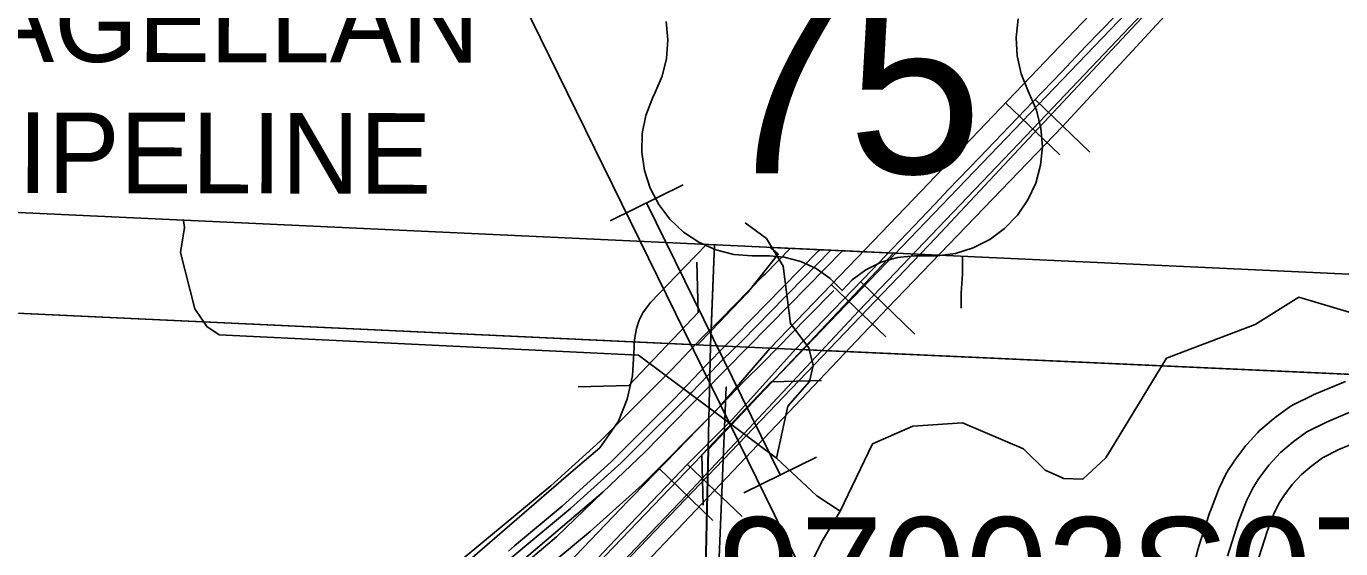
# Model space of a CAD drawing. Extents: x -157.2 to -99.3, y 12.2 to 46.2.
# Drawn here: x -145.11 to -143.805, y 40.949 to 41.468 of the extents above; entities that cross this region are included whole.
import ezdxf

# ---------------------------------------------------------------- set-up
doc = ezdxf.new("R2010")
doc.units = 0
for name, color, linetype in [('tdCoCityStreetMajor', 7, 'Continuous'), ('tdCoClipBndry', 7, 'Continuous'), ('tdCoCoBndry', 7, 'Continuous'), ('tdCoCoBndryPart', 7, 'Continuous'), ('tdCoCorpBndry', 7, 'Continuous'), ('tdCoDivCarto', 7, 'Continuous'), ('tdCoHydroRiver', 7, 'Continuous'), ('tdCoPipe', 7, 'Continuous'), ('tdCoPipeTxt', 7, 'Continuous'), ('tdCoPriCL', 7, 'Continuous'), ('tdCoPriDiv', 7, 'Continuous'), ('tdCoRRCL', 7, 'Continuous'), ('tdCoSecRteBand', 7, 'Continuous'), ('tdCoSecRteCL', 7, 'Continuous'), ('tdCoSectLine', 7, 'Continuous'), ('tdCoSectLinePart', 7, 'Continuous'), ('tdCoShieldUsRte', 7, 'Continuous'), ('tdCoStrucDivPri', 7, 'Continuous'), ('tdCoStrucPriMaintName', 7, 'Continuous'), ('tdCoSurfConcUnbanded', 7, 'Continuous'), ('tdCoSurfGravel', 7, 'Continuous'), ('tdCoSurfGravelUnbanded', 7, 'Continuous'), ('tdCoTwpBndry', 7, 'Continuous'), ('tdCoTwpBndryShd', 7, 'Continuous')]:
    doc.layers.add(name, color=color, linetype=linetype)

msp = doc.modelspace()

# ---------------------------------------------------------------- linework, layer by layer
at = {"layer": 'tdCoCityStreetMajor'}
msp.add_line((-144.5063, 41.1527), (-144.5063, 41.1532), dxfattribs=at)
msp.add_lwpolyline([(-145.1594, 40.4141), (-145.1635, 40.4201), (-145.1769, 40.4397), (-145.1814, 40.4543), (-145.18, 40.4682), (-145.177, 40.4765), (-145.1741, 40.4842), (-145.1691, 40.4902), (-144.9648, 40.7271), (-144.9379, 40.7599), (-144.9254, 40.7728), (-144.8999, 40.7895), (-144.8196, 40.8356), (-144.8009, 40.8468), (-144.7142, 40.9022), (-144.674, 40.9342), (-144.5715, 41.0229), (-144.5405, 41.0492), (-144.5218, 41.0758), (-144.5134, 41.0977), (-144.508, 41.1206), (-144.5065, 41.1489), (-144.5063, 41.1527)], dxfattribs=at)
at = {"layer": 'tdCoClipBndry'}
msp.add_lwpolyline([(-150.407, 41.4676), (-149.3946, 41.4438), (-148.3968, 41.411), (-147.4001, 41.3615), (-145.4135, 41.2969), (-142.396, 41.1563), (-141.4008, 41.1294), (-139.4104, 41.0607), (-138.4128, 41.0377), (-137.3849, 40.9986), (-130.3617, 40.7621)], dxfattribs=at)
at = {"layer": 'tdCoCoBndry'}
msp.add_lwpolyline([(-152.9518, 41.3883), (-152.409, 41.3796), (-151.4143, 41.374), (-150.4076, 41.3676), (-149.397, 41.3439), (-148.4001, 41.3111), (-147.4042, 41.2616), (-146.4159, 41.2271), (-145.4182, 41.197), (-144.4306, 41.151), (-143.3778, 41.1032), (-142.3996, 41.0564), (-141.4043, 41.0295), (-140.4086, 40.9954), (-139.4133, 40.9608), (-138.4166, 40.9378), (-137.3885, 40.8986), (-136.3904, 40.8656), (-135.3934, 40.8324), (-134.3958, 40.7988)], dxfattribs=at)
at = {"layer": 'tdCoCoBndryPart'}
for points in [[(-146.3859, 41.2262), (-145.4182, 41.197), (-144.4439, 41.1516)], [(-144.3396, 41.1469), (-143.7833, 41.1216)]]:
    msp.add_lwpolyline(points, dxfattribs=at)
at = {"layer": 'tdCoCorpBndry'}
msp.add_lwpolyline([(-144.5355, 38.1566), (-144.4989, 39.1588), (-144.4828, 39.5029), (-144.4746, 39.5028), (-144.4738, 39.6047), (-144.474, 39.6496), (-144.4741, 39.6804), (-144.4704, 39.7825), (-144.4679, 39.8227), (-144.4618, 39.9381), (-144.4568, 40.0626), (-144.4529, 40.1258), (-144.4527, 40.1488), (-144.4325, 41.0478), (-144.2491, 41.2426), (-144.3711, 41.2483), (-144.3636, 41.2415), (-144.3943, 41.2028), (-144.4298, 41.1658), (-144.4435, 41.1516), (-145.4178, 41.197), (-146.4155, 41.2271), (-147.4038, 41.2616)], dxfattribs=at)
at = {"layer": 'tdCoDivCarto'}
for points in [[(-144.3222, 41.246), (-144.3234, 41.2448), (-144.3596, 41.2081), (-144.4056, 41.1613)], [(-144.3222, 41.246), (-144.3234, 41.2448), (-144.3596, 41.2081), (-144.4056, 41.1613)], [(-144.3935, 41.1494), (-144.3522, 41.1913), (-144.2997, 41.2449)], [(-144.3935, 41.1494), (-144.3522, 41.1913), (-144.2997, 41.2449)], [(-144.2997, 41.2449), (-144.2996, 41.245)], [(-144.2997, 41.2449), (-144.2996, 41.245)], [(-144.4056, 41.1613), (-144.4162, 41.1504), (-144.4349, 41.1314), (-144.4664, 41.0983), (-144.5293, 41.0355), (-144.5779, 40.9913), (-144.625, 40.9519)], [(-144.4056, 41.1613), (-144.4162, 41.1504), (-144.4349, 41.1314), (-144.4664, 41.0983), (-144.5293, 41.0355), (-144.5779, 40.9913), (-144.625, 40.9519)], [(-144.5374, 41.0051), (-144.4955, 41.0453), (-144.4371, 41.105), (-144.3935, 41.1494), (-144.3935, 41.1494)], [(-144.5374, 41.0051), (-144.4955, 41.0453), (-144.4371, 41.105), (-144.3935, 41.1494), (-144.3935, 41.1494)], [(-144.7837, 40.7654), (-144.7774, 40.7733), (-144.752, 40.8051), (-144.736, 40.8244), (-144.7135, 40.8485), (-144.7005, 40.8609), (-144.6817, 40.8771), (-144.6289, 40.9223), (-144.5836, 40.961), (-144.5374, 41.0051)], [(-144.7837, 40.7654), (-144.7774, 40.7733), (-144.752, 40.8051), (-144.736, 40.8244), (-144.7135, 40.8485), (-144.7005, 40.8609), (-144.6817, 40.8771), (-144.6289, 40.9223), (-144.5836, 40.961), (-144.5374, 41.0051)], [(-144.7351, 40.8386), (-144.6755, 40.8877), (-144.5374, 41.0051)], [(-144.7351, 40.8386), (-144.6755, 40.8877), (-144.5374, 41.0051)], [(-144.625, 40.9519), (-144.6311, 40.9467)], [(-144.625, 40.9519), (-144.6311, 40.9467)]]:
    msp.add_lwpolyline(points, dxfattribs=at)
at = {"layer": 'tdCoHydroRiver'}
for points in [[(-144.9536, 41.2749), (-144.9525, 41.2682), (-144.9565, 41.2431), (-144.9425, 41.1874), (-144.9305, 41.1697), (-144.9181, 41.1614), (-144.5021, 41.1414), (-144.365, 41.0391)], [(-144.3961, 41.2728), (-144.3751, 41.2572), (-144.3586, 41.2298), (-144.3511, 41.1727), (-144.3329, 41.1485), (-144.3288, 41.131), (-144.3324, 41.1153), (-144.3538, 41.0908), (-144.365, 41.0391)], [(-144.302, 40.9865), (-144.2698, 41.0533), (-144.2297, 41.0709), (-144.1807, 41.0741), (-144.12, 41.0484), (-144.0986, 41.0272), (-144.0799, 41.0187), (-144.061, 41.0181), (-144.0382, 41.0394), (-143.9781, 41.1384), (-143.8901, 41.1718), (-143.8466, 41.1988), (-143.7747, 41.1775), (-143.7097, 41.1864)], [(-144.365, 41.0391), (-144.3252, 41.0015), (-144.302, 40.9865)], [(-144.6141, 40.2379), (-144.5669, 40.3279), (-144.558, 40.3591), (-144.5294, 40.4102), (-144.5146, 40.4287), (-144.4083, 40.4457), (-144.3598, 40.4788), (-144.3426, 40.5224), (-144.3441, 40.6692), (-144.353, 40.7326), (-144.3457, 40.9044), (-144.3204, 40.9556), (-144.302, 40.9865)]]:
    msp.add_lwpolyline(points, dxfattribs=at)
at = {"layer": 'tdCoPipe'}
for p, q in [((-144.4579, 41.3103), (-144.5302, 41.2748)), ((-144.3254, 41.04), (-144.3976, 41.0046))]:
    msp.add_line(p, q, dxfattribs=at)
for points in [[(-144.5162, 38.9524), (-144.2247, 39.1641), (-144.1886, 40.6186), (-144.7421, 41.7477)], [(-144.3615, 41.0223), (-144.494, 41.2926)]]:
    msp.add_lwpolyline(points, dxfattribs=at)
at = {"layer": 'tdCoPriCL'}
msp.add_lwpolyline([(-144.7415, 40.846), (-144.7234, 40.861), (-144.676, 40.9004), (-144.5696, 40.9889), (-144.5193, 41.0343), (-144.506, 41.0476), (-144.4513, 41.1023), (-144.4491, 41.1045), (-144.4485, 41.1051), (-144.4425, 41.1115), (-144.441, 41.113), (-144.4398, 41.1143), (-144.4189, 41.1363), (-144.3997, 41.1551), (-144.3564, 41.1993), (-144.3546, 41.2013), (-144.3529, 41.203), (-144.3112, 41.2455)], dxfattribs=at)
at = {"layer": 'tdCoPriDiv'}
for points in [[(-144.3512, 41.2476), (-144.376, 41.2222), (-144.3779, 41.2203), (-144.4209, 41.1764), (-144.4403, 41.1574), (-144.4628, 41.1337), (-144.4706, 41.1254), (-144.4725, 41.1235), (-144.54, 41.056), (-144.5892, 41.0116), (-144.6952, 40.9234)], [(-144.3083, 41.2056), (-144.3331, 41.1803), (-144.335, 41.1784), (-144.3785, 41.1339), (-144.3975, 41.1153), (-144.4207, 41.0909), (-144.4276, 41.0836), (-144.4986, 41.0125), (-144.5499, 40.9662), (-144.6569, 40.8773)]]:
    msp.add_lwpolyline(points, dxfattribs=at)
at = {"layer": 'tdCoRRCL'}
for p, q in [((-144.084, 41.3402), (-144.1382, 41.3921)), ((-144.1082, 41.3948), (-144.0541, 41.3428)), ((-144.2567, 41.1596), (-144.3108, 41.2116)), ((-144.2816, 41.2142), (-144.2277, 41.1621)), ((-144.4283, 40.9772), (-144.4822, 41.0293)), ((-144.4536, 41.0327), (-144.3993, 40.9809))]:
    msp.add_line(p, q, dxfattribs=at)
for points in [[(-145.342, 40.1057), (-145.3067, 40.1402), (-145.2029, 40.2269), (-144.9721, 40.4538), (-144.7871, 40.6517), (-144.2071, 41.2578), (-143.9055, 41.5802), (-143.7559, 41.7703)], [(-145.3383, 40.1415), (-145.2775, 40.186), (-145.1657, 40.2892), (-145.02, 40.4365), (-143.9066, 41.5975), (-143.8071, 41.7262)], [(-145.1853, 40.2987), (-144.9728, 40.461), (-144.7999, 40.6417), (-144.6264, 40.8221), (-144.4541, 41.0026), (-144.2835, 41.1854), (-144.1107, 41.3662), (-143.9378, 41.5484)], [(-143.9107, 41.5536), (-144.0814, 41.3683), (-144.2549, 41.1881), (-144.4266, 41.0069), (-144.5991, 40.8251), (-144.7709, 40.6451), (-144.9439, 40.4642), (-145.1435, 40.313)], [(-144.0468, 41.4869), (-144.1501, 41.3789), (-144.2215, 41.3041), (-144.2851, 41.2379), (-144.3713, 41.1483), (-144.4214, 41.0904), (-144.5077, 41.0013), (-144.5123, 40.9965), (-144.5646, 40.942), (-144.6094, 40.8954), (-144.6555, 40.8464), (-144.6949, 40.8065), (-144.7384, 40.7604), (-144.8115, 40.6838), (-144.871, 40.6217), (-144.9059, 40.585), (-144.931, 40.5588), (-144.9483, 40.5407), (-144.9722, 40.5158), (-145.0414, 40.4434), (-145.092, 40.3913), (-145.1059, 40.3769), (-145.1376, 40.3441)], [(-144.0133, 41.4945), (-144.0585, 41.4477), (-144.0819, 41.4228), (-144.1107, 41.3928), (-144.164, 41.3374), (-144.1945, 41.3058), (-144.2081, 41.2911), (-144.2705, 41.2257), (-144.3464, 41.1472), (-144.4085, 41.0779), (-144.4532, 41.0334), (-144.4959, 40.9887), (-144.5252, 40.958), (-144.5809, 40.8989)]]:
    msp.add_lwpolyline(points, dxfattribs=at)
at = {"layer": 'tdCoSecRteBand'}
for points in [[(-143.954, 40.9213), (-143.9466, 40.9492), (-143.9464, 40.9499), (-143.9462, 40.9507), (-143.9351, 40.9852), (-143.9348, 40.9859), (-143.9345, 40.9867), (-143.9266, 41.0074), (-143.9262, 41.0087), (-143.9255, 41.0099), (-143.9191, 41.023), (-143.9183, 41.0246), (-143.9174, 41.0261), (-143.9114, 41.0352), (-143.9109, 41.0361), (-143.9102, 41.037), (-143.9004, 41.0501), (-143.8996, 41.0511), (-143.8987, 41.0521), (-143.8873, 41.0646), (-143.886, 41.0662), (-143.8844, 41.0675), (-143.8718, 41.0781), (-143.871, 41.0788), (-143.8701, 41.0794), (-143.8566, 41.0893), (-143.8546, 41.0907), (-143.8525, 41.0918), (-143.833, 41.1017), (-143.832, 41.1022), (-143.8309, 41.1026), (-143.8006, 41.1152)], [(-143.7782, 41.0595), (-143.8069, 41.0476), (-143.8232, 41.0393), (-143.834, 41.0315), (-143.8442, 41.0229), (-143.8533, 41.0129), (-143.8617, 41.0017), (-143.8661, 40.995), (-143.8711, 40.9847), (-143.8782, 40.9661), (-143.8888, 40.933)]]:
    msp.add_lwpolyline(points, dxfattribs=at)
at = {"layer": 'tdCoSecRteCL'}
for points in [[(-144.5063, 41.1532), (-144.5058, 41.1587), (-144.504, 41.1679), (-144.5013, 41.176), (-144.4979, 41.1832), (-144.4942, 41.1883), (-144.4902, 41.1935), (-144.456, 41.229), (-144.4345, 41.2513)], [(-144.1807, 41.2394), (-144.1805, 41.2219), (-144.1817, 41.2032), (-144.1817, 41.1879)], [(-143.9176, 40.9415), (-143.9065, 40.976), (-143.8986, 40.9967), (-143.8922, 41.0098), (-143.8863, 41.0189), (-143.8764, 41.032), (-143.8651, 41.0446), (-143.8525, 41.0552), (-143.8389, 41.065), (-143.8194, 41.0749), (-143.7891, 41.0875)]]:
    msp.add_lwpolyline(points, dxfattribs=at)
at = {"layer": 'tdCoSectLine'}
for points in [[(-144.4306, 41.151), (-144.4267, 41.2509)], [(-145.4182, 41.197), (-144.4306, 41.151)], [(-144.4531, 40.1488), (-144.4306, 41.151)], [(-144.4306, 41.151), (-143.3778, 41.1032)]]:
    msp.add_lwpolyline(points, dxfattribs=at)
at = {"layer": 'tdCoSectLinePart'}
for points in [[(-144.43, 41.1661), (-144.4267, 41.2509)], [(-145.4182, 41.197), (-144.4439, 41.1516)], [(-144.3396, 41.1469), (-143.7833, 41.1216)]]:
    msp.add_lwpolyline(points, dxfattribs=at)
at = {"layer": 'tdCoShieldUsRte'}
msp.add_lwpolyline([(-144.1252, 41.4752), (-144.1274, 41.4569), (-144.1264, 41.4386), (-144.1224, 41.4206), (-144.1155, 41.4035), (-144.1071, 41.3845), (-144.1027, 41.3666), (-144.1013, 41.3483), (-144.1031, 41.3299), (-144.1079, 41.3122), (-144.1156, 41.2955), (-144.1259, 41.2803), (-144.1387, 41.267), (-144.1535, 41.2561), (-144.1699, 41.2478), (-144.1875, 41.2423), (-144.2057, 41.2399), (-144.2148, 41.2398), (-144.2282, 41.2398), (-144.245, 41.2382), (-144.2613, 41.2336), (-144.2765, 41.2262), (-144.29, 41.2161), (-144.3001, 41.2055), (-144.3119, 41.2176), (-144.3257, 41.2273), (-144.3411, 41.2344), (-144.3574, 41.2386), (-144.3721, 41.2398), (-144.3892, 41.2398), (-144.4075, 41.2413), (-144.4254, 41.2459), (-144.4422, 41.2534), (-144.4575, 41.2636), (-144.4709, 41.2762), (-144.482, 41.2909), (-144.4905, 41.3072), (-144.4961, 41.3247), (-144.4987, 41.3429), (-144.4983, 41.3613), (-144.4948, 41.3794), (-144.4883, 41.3966), (-144.4859, 41.4014), (-144.4786, 41.4183), (-144.4742, 41.4361), (-144.4729, 41.4545), (-144.4746, 41.4728)], dxfattribs=at)
at = {"layer": 'tdCoStrucDivPri'}
for points in [[(-144.5618, 41.1097), (-144.5118, 41.111), (-144.443, 41.1836), (-144.4443, 41.2336)], [(-144.4379, 40.9922), (-144.4392, 41.0422), (-144.3704, 41.1148), (-144.3205, 41.1161)]]:
    msp.add_lwpolyline(points, dxfattribs=at)
at = {"layer": 'tdCoSurfConcUnbanded'}
msp.add_lwpolyline([(-144.5063, 41.1532), (-144.5058, 41.1587), (-144.504, 41.1679), (-144.5013, 41.176), (-144.4979, 41.1832), (-144.4942, 41.1883), (-144.4902, 41.1935), (-144.456, 41.229), (-144.4345, 41.2513)], dxfattribs=at)
at = {"layer": 'tdCoSurfGravel'}
msp.add_lwpolyline([(-143.9176, 40.9415), (-143.9065, 40.976), (-143.8986, 40.9967), (-143.8922, 41.0098), (-143.8863, 41.0189), (-143.8764, 41.032), (-143.8651, 41.0446), (-143.8525, 41.0552), (-143.8389, 41.065), (-143.8194, 41.0749), (-143.7891, 41.0875)], dxfattribs=at)
at = {"layer": 'tdCoSurfGravelUnbanded'}
msp.add_lwpolyline([(-144.1807, 41.2394), (-144.1805, 41.2219), (-144.1817, 41.2032), (-144.1817, 41.1879)], dxfattribs=at)
at = {"layer": 'tdCoTwpBndry'}
msp.add_lwpolyline([(-144.4531, 40.1825), (-144.4151, 41.1098)], dxfattribs=at)
at = {"layer": 'tdCoTwpBndryShd'}
msp.add_lwpolyline([(-150.4076, 41.3676), (-149.397, 41.3439), (-148.4001, 41.3111), (-147.4042, 41.2616), (-146.4159, 41.2271), (-145.4182, 41.197), (-144.4306, 41.151), (-143.3778, 41.1032), (-142.3996, 41.0564), (-141.4043, 41.0295), (-140.4086, 40.9954), (-139.4133, 40.9608), (-138.4166, 40.9378), (-137.3885, 40.8986), (-136.3904, 40.8656), (-135.3934, 40.8324), (-134.3958, 40.7988)], dxfattribs=at)

# ---------------------------------------------------------------- texts
at = {"layer": 'tdCoPipeTxt'}
for s, p in [('MAGELLAN', (-145.2425, 41.4329)), ('PIPELINE', (-145.1894, 41.3025))]:
    msp.add_text(s, height=0.08, rotation=359.8896, dxfattribs=at).set_placement(p)
at = {"layer": 'tdCoShieldUsRte'}
msp.add_text('75', height=0.18, dxfattribs=at).set_placement((-144.4285, 41.3219))
at = {"layer": 'tdCoStrucPriMaintName'}
msp.add_text('97003S075', height=0.11, dxfattribs=at).set_placement((-144.4233, 40.8703))

doc.saveas('drawing.dxf')
